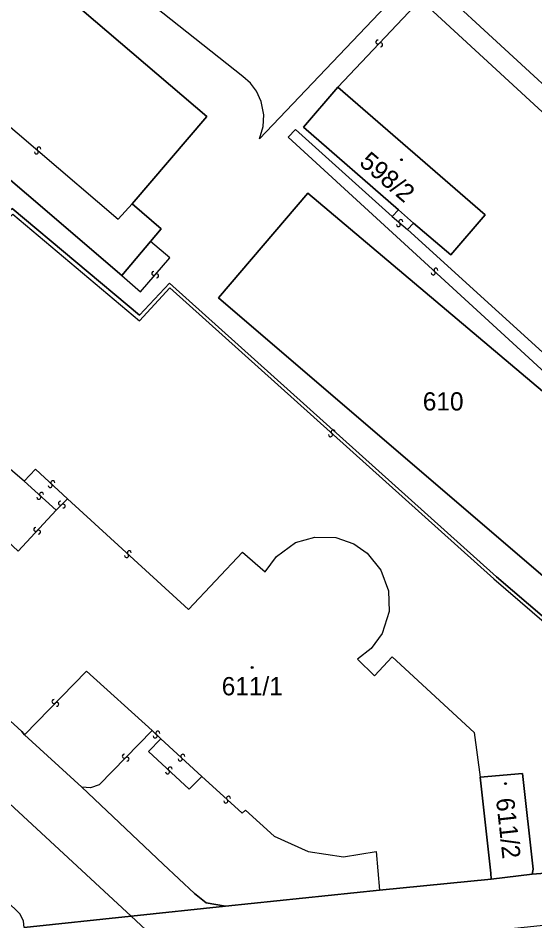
# Model space of a CAD drawing. Extents: x -600309 to -598967, y -1161267 to -1160292.
# Drawn here: x -599317.3 to -599269.1, y -1160430 to -1160345.9 of the extents above; entities that cross this region are included whole.
import ezdxf

# ---------------------------------------------------------------- set-up
doc = ezdxf.new("R2010")
doc.units = 0
for name, color, linetype in [('Level 1', 7, 'Continuous'), ('Level 13', 7, 'Continuous'), ('Level 3', 7, 'Continuous'), ('Level 4', 7, 'Continuous'), ('Level 5', 7, 'Continuous'), ('Level 60', 7, 'Continuous')]:
    doc.layers.add(name, color=color, linetype=linetype)

msp = doc.modelspace()

# ---------------------------------------------------------------- linework, layer by layer
at = {"layer": 'Level 1'}
for points in [[(-599339.53, -1160337.72), (-599340.31, -1160337.03), (-599332.07, -1160327.41), (-599299.67, -1160355.09), (-599306.63, -1160363.21)], [(-599287.47, -1160352.35), (-599290.67, -1160356.09), (-599281.83, -1160363.77)], [(-599287.47, -1160352.35), (-599273.74, -1160364.24), (-599276.94, -1160367.96), (-599280.44, -1160365.01)], [(-599307.6, -1160369.89), (-599325.38, -1160354.67)], [(-599265.41, -1160399.45), (-599265.96, -1160399.98), (-599298.58, -1160371.99), (-599290.27, -1160362.22), (-599257.49, -1160389.89)], [(-599306.63, -1160363.21), (-599303.94, -1160365.55), (-599304.91, -1160366.74)], [(-599317.81, -1160363.66), (-599305.94, -1160373.6), (-599303.16, -1160370.61), (-599272.69, -1160397.97), (-599259.71, -1160409.08), (-599259.44, -1160411.23)], [(-599281.83, -1160363.77), (-599280.44, -1160365.01)], [(-599304.91, -1160366.74), (-599307.6, -1160369.89)], [(-599316.67, -1160412.7), (-599316.91, -1160412.38), (-599325.35, -1160404.7)], [(-599311.31, -1160417.58), (-599316.67, -1160412.7)], [(-599274.21, -1160416.66), (-599270.28, -1160416.29), (-599269.28, -1160425.21), (-599269.38, -1160425.7)], [(-599273.2, -1160426.14), (-599273.23, -1160425.59), (-599274.21, -1160416.66)], [(-599297.93, -1160428.67), (-599299.73, -1160428.37), (-599300.81, -1160427.49), (-599303.74, -1160424.74), (-599311.31, -1160417.58)], [(-599258.74, -1160424.65), (-599265.41, -1160425.36), (-599269.38, -1160425.7)], [(-599283.61, -1160427.19), (-599273.2, -1160426.14)], [(-599273.2, -1160426.14), (-599269.38, -1160425.7)], [(-599297.93, -1160428.67), (-599283.61, -1160427.19)], [(-599306.73, -1160429.61), (-599297.93, -1160428.67)], [(-599306.73, -1160429.61), (-599316.68, -1160430.67)]]:
    msp.add_lwpolyline(points, dxfattribs=at)
at = {"layer": 'Level 13'}
for centre, start, end in [((-599283.753, -1160348.142), 84.10625, 316.20425), ((-599283.487, -1160348.397), 263.89179, 136.48179), ((-599315.309, -1160358.111), 356.92287, 229.02087), ((-599315.55, -1160358.39), 176.70842, 49.29842), ((-599281.6, -1160364.88), 357.13638, 229.23437), ((-599281.84, -1160365.16), 176.92192, 49.51192), ((-599304.629, -1160369.699), 86.74168, 318.83968), ((-599304.351, -1160369.94), 266.52723, 139.11723), ((-599278.586, -1160369.675), 174.82427, 46.92226), ((-599278.335, -1160369.405), 354.60981, 227.19981), ((-599287.915, -1160384.474), 355.43174, 227.52973), ((-599288.164, -1160384.746), 175.21728, 47.80728), ((-599314.265, -1160389.475), 174.44889, 47.03889), ((-599314.014, -1160389.206), 354.66334, 226.76134), ((-599315.076, -1160390.294), 355.17107, 227.76107), ((-599315.325, -1160390.566), 175.38552, 47.48352), ((-599313.31, -1160391.119), 82.64428, 314.74227), ((-599313.05, -1160391.38), 262.42982, 135.01982), ((-599315.614, -1160393.553), 84.32082, 316.41882), ((-599315.346, -1160393.806), 264.10636, 136.69636), ((-599307.145, -1160396.005), 174.73313, 47.32313), ((-599306.894, -1160395.735), 354.94758, 227.04558), ((-599313.911, -1160409.6), 83.05712, 315.15512), ((-599313.649, -1160409.859), 262.84267, 135.43267), ((-599304.487, -1160412.813), 173.60849, 46.19849), ((-599304.232, -1160412.547), 353.82295, 225.92095), ((-599307.361, -1160414.701), 82.96197, 315.55197), ((-599301.914, -1160414.695), 354.78786, 226.88586), ((-599307.099, -1160414.96), 263.17643, 135.27443), ((-599302.165, -1160414.965), 174.5734, 47.1634), ((-599303.346, -1160416.154), 174.35485, 46.94485), ((-599303.093, -1160415.886), 354.5693, 226.6673), ((-599297.904, -1160418.876), 174.86401, 47.45401), ((-599297.655, -1160418.605), 355.07846, 227.17646)]:
    msp.add_arc(centre, 0.184, start, end, dxfattribs=at)
at = {"layer": 'Level 3'}
for points in [[(-599306.73, -1160429.61), (-599430.34, -1160315.07)], [(-599316.68, -1160430.67), (-599316.75, -1160430.07), (-599317.07, -1160429.4), (-599317.49, -1160428.98), (-599434.58, -1160320.79), (-599435.19, -1160320.46)], [(-599283.12, -1160330.46), (-599269.13, -1160330.17), (-599269.53, -1160330.66), (-599271.28, -1160332.44), (-599294.78, -1160357.16), (-599294.43, -1160356.01), (-599294.36, -1160354.92), (-599294.6, -1160353.69), (-599295.04, -1160352.74), (-599295.61, -1160351.98), (-599296.31, -1160351.37), (-599324.81, -1160328.77), (-599325.03, -1160328.44), (-599324.98, -1160328.07), (-599324.71, -1160327.78), (-599324.29, -1160327.75), (-599290.9, -1160329.96)], [(-599279.78, -1160344.18), (-599253.55, -1160368.38), (-599252.28, -1160366.88), (-599278.48, -1160342.76)], [(-599287.47, -1160352.35), (-599279.78, -1160344.18)], [(-599322.92, -1160351.86), (-599307.93, -1160364.64), (-599306.63, -1160363.21)], [(-599281, -1160365.62), (-599263.99, -1160381.09), (-599264.82, -1160382.06), (-599292.1, -1160357.02), (-599291.42, -1160356.3), (-599282.43, -1160364.41)], [(-599282.43, -1160364.41), (-599281.83, -1160363.77)], [(-599316.7, -1160389.08), (-599330.35, -1160377.41), (-599317.74, -1160364.18), (-599305.95, -1160374.14), (-599303.12, -1160371.06), (-599272.96, -1160398.16), (-599259.99, -1160409.31), (-599259.64, -1160413.26)], [(-599282.43, -1160364.41), (-599281, -1160365.62)], [(-599281, -1160365.62), (-599280.44, -1160365.01)], [(-599307.6, -1160369.89), (-599305.85, -1160371.41), (-599303.13, -1160368.24), (-599304.91, -1160366.74)], [(-599316.7, -1160389.08), (-599315.64, -1160387.96), (-599312.65, -1160390.72)], [(-599313.7, -1160391.78), (-599316.7, -1160389.08)], [(-599313.7, -1160391.78), (-599312.65, -1160390.72)], [(-599312.65, -1160390.72), (-599301.38, -1160401.02), (-599296.34, -1160395.67), (-599294.25, -1160397.5), (-599293.2, -1160396.07), (-599291.41, -1160394.79), (-599289.61, -1160394.28), (-599287.66, -1160394.33), (-599285.99, -1160394.91), (-599284.73, -1160395.78), (-599283.46, -1160397.35), (-599282.75, -1160399.28), (-599282.71, -1160401.2), (-599283.35, -1160403.27), (-599284.37, -1160404.65), (-599285.63, -1160405.66), (-599284.05, -1160407.19), (-599282.42, -1160405.44), (-599274.77, -1160412.48), (-599274.21, -1160416.66)], [(-599322.21, -1160396.12), (-599322.7, -1160395.62), (-599323.01, -1160394.93), (-599323.01, -1160394.25), (-599322.88, -1160393.7), (-599322.53, -1160393.24), (-599322.02, -1160392.84), (-599321.35, -1160392.66), (-599320.78, -1160392.68), (-599320.17, -1160392.92), (-599319.67, -1160393.36), (-599317.25, -1160395.58), (-599313.7, -1160391.78)], [(-599316.67, -1160412.7), (-599310.88, -1160406.77), (-599304.77, -1160412.3)], [(-599304.77, -1160412.3), (-599309.69, -1160417.36), (-599310.51, -1160417.65), (-599311.31, -1160417.58)], [(-599304.77, -1160412.3), (-599303.96, -1160413.07)], [(-599303.96, -1160413.07), (-599305.11, -1160414.27), (-599301.32, -1160417.78), (-599300.13, -1160416.59)], [(-599303.96, -1160413.07), (-599300.13, -1160416.59)], [(-599300.13, -1160416.59), (-599299.16, -1160417.48), (-599296.39, -1160420), (-599296.08, -1160419.73), (-599293.42, -1160422.13), (-599290.24, -1160423.58), (-599286.95, -1160424.08), (-599283.91, -1160423.56), (-599283.61, -1160427.19)], [(-599154.84, -1160418.21), (-599156.28, -1160418.79), (-599232.61, -1160426.63), (-599259.41, -1160429.53), (-599299.57, -1160433.73), (-599300.81, -1160433.74), (-599302.16, -1160433.43), (-599303.36, -1160432.8), (-599304.47, -1160431.7), (-599306.73, -1160429.61)]]:
    msp.add_lwpolyline(points, dxfattribs=at)
at = {"layer": 'Level 5'}
for centre, radius in [((-599281.56, -1160359.11), 0.09), ((-599281.56, -1160359.11), 0.0521), ((-599295.46, -1160406.42), 0.09), ((-599295.46, -1160406.42), 0.0521), ((-599271.85, -1160417.25), 0.09), ((-599271.85, -1160417.25), 0.0521)]:
    msp.add_circle(centre, radius, dxfattribs=at)
at = {"layer": 'Level 60'}
for points in [[(-599299.67, -1160355.09), (-599332.07, -1160327.41), (-599340.31, -1160337.03), (-599339.53, -1160337.72), (-599341.23, -1160339.61), (-599334.4, -1160345.45), (-599332.76, -1160343.47), (-599322.92, -1160351.86), (-599325.38, -1160354.67), (-599307.6, -1160369.89), (-599304.91, -1160366.74), (-599303.94, -1160365.55), (-599306.63, -1160363.21)], [(-599332.07, -1160327.41), (-599299.67, -1160355.09), (-599306.63, -1160363.21), (-599303.94, -1160365.55), (-599304.91, -1160366.74), (-599307.6, -1160369.89), (-599325.38, -1160354.67), (-599322.92, -1160351.86), (-599332.76, -1160343.47), (-599334.4, -1160345.45), (-599341.23, -1160339.61), (-599339.53, -1160337.72), (-599340.31, -1160337.03)], [(-599273.74, -1160364.24), (-599287.47, -1160352.35), (-599290.67, -1160356.09), (-599281.83, -1160363.77), (-599280.44, -1160365.01), (-599276.94, -1160367.96)], [(-599287.47, -1160352.35), (-599273.74, -1160364.24), (-599276.94, -1160367.96), (-599280.44, -1160365.01), (-599281.83, -1160363.77), (-599290.67, -1160356.09)], [(-599265.41, -1160399.45), (-599257.49, -1160389.89), (-599290.27, -1160362.22), (-599298.58, -1160371.99), (-599265.96, -1160399.98)], [(-599257.49, -1160389.89), (-599265.41, -1160399.45), (-599265.96, -1160399.98), (-599298.58, -1160371.99), (-599290.27, -1160362.22)], [(-599273.2, -1160426.14), (-599273.23, -1160425.59), (-599274.21, -1160416.66), (-599270.28, -1160416.29), (-599269.28, -1160425.21), (-599269.38, -1160425.7)]]:
    msp.add_lwpolyline(points, close=True, dxfattribs=at)
for points in [[(-599259.71, -1160409.08), (-599272.69, -1160397.97), (-599303.16, -1160370.61), (-599305.94, -1160373.6), (-599317.81, -1160363.66), (-599325.77, -1160371.98), (-599330.64, -1160377.06), (-599344.28, -1160364.53), (-599345.17, -1160363.76), (-599363.15, -1160347.05), (-599363.45, -1160346.79), (-599359.39, -1160342.56)], [(-599317.81, -1160363.66), (-599305.94, -1160373.6), (-599303.16, -1160370.61), (-599272.69, -1160397.97), (-599259.71, -1160409.08)], [(-599325.35, -1160404.7), (-599316.91, -1160412.38), (-599316.67, -1160412.7), (-599311.31, -1160417.58), (-599303.74, -1160424.74), (-599300.81, -1160427.49), (-599299.73, -1160428.37), (-599297.93, -1160428.67), (-599306.73, -1160429.61), (-599316.68, -1160430.67)], [(-599265.41, -1160425.36), (-599269.38, -1160425.7), (-599269.28, -1160425.21), (-599270.28, -1160416.29), (-599274.21, -1160416.66), (-599273.23, -1160425.59), (-599273.2, -1160426.14), (-599283.61, -1160427.19), (-599297.93, -1160428.67), (-599299.73, -1160428.37), (-599300.81, -1160427.49), (-599303.74, -1160424.74), (-599311.31, -1160417.58), (-599316.67, -1160412.7), (-599316.91, -1160412.38), (-599325.35, -1160404.7)], [(-599316.68, -1160430.67), (-599306.73, -1160429.61), (-599297.93, -1160428.67), (-599283.61, -1160427.19), (-599273.2, -1160426.14), (-599269.38, -1160425.7), (-599265.41, -1160425.36)]]:
    msp.add_lwpolyline(points, dxfattribs=at)

# ---------------------------------------------------------------- texts
at = {"layer": 'Level 4'}
for s, rotation, p in [('598/2', 319.60296, (-599285.576, -1160359.523)), ('611/2', 276.3, (-599272.752, -1160418.665))]:
    msp.add_text(s, height=1.7, rotation=rotation, dxfattribs=at).set_placement(p)
for s, p in [('610', (-599279.561, -1160382.48)), ('611/1', (-599298.288, -1160409.02))]:
    msp.add_text(s, height=1.7, dxfattribs=at).set_placement(p)

doc.saveas('drawing.dxf')
